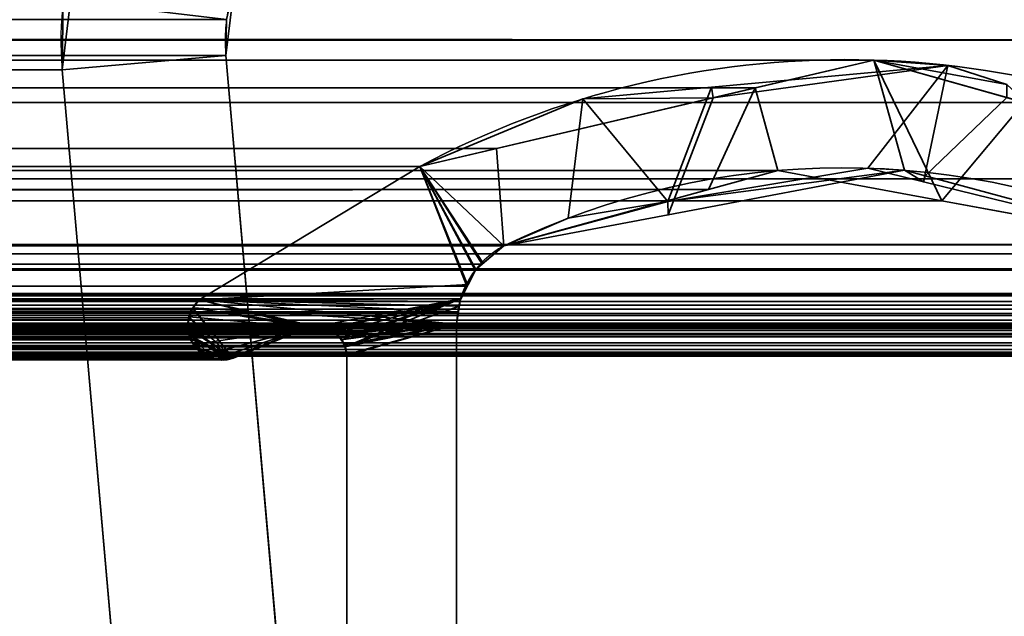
# Model space of a CAD drawing. Header units: millimetres. Extents: x -603 to 3703, y -115 to 193.
# Tile 313 of 656: x 400.01 to 409, y 9.16 to 14.61. Entities that reach past the tile are written whole.
import ezdxf

# ---------------------------------------------------------------- set-up
doc = ezdxf.new("R2010")
doc.units = ezdxf.units.MM
doc.layers.add('151', color=7, linetype='Continuous', true_color=0xffffff)

# ---------------------------------------------------------------- blocks, each defined once
blk = doc.blocks.new('UG_SURFACE_001')
at = {"layer": '151', "color": 252, "linetype": 'Continuous', "lineweight": 35}
for points in [[(603, -18, 2212.25), (603, 174.4, 2212.25), (-603, 174.4, 2212.25), (-603, -18, 2212.25)], [(-453, -18, 2062.2499), (-453, 174.4, 2062.2499), (453, 174.4, 2062.2499), (453, -18, 2062.2499)]]:
    blk.add_3dface(points, dxfattribs=at)
blk = doc.blocks.new('UG_SURFACE_009')
at = {"layer": '151', "color": 252, "linetype": 'Continuous', "lineweight": 35}
for points in [[(-414.4408, 15.0209, 2023.6907), (-414.5, 14.42, 2023.7501), (414.5, 14.42, 2023.7501)], [(-414.4408, 15.0209, 2023.6907), (414.5, 14.42, 2023.7501), (414.4408, 15.0209, 2023.6907)], [(400.4095, 14.7887, 2009.6595), (-400.3991, 14.1516, 2009.649), (-400.4095, 14.7887, 2009.6595)], [(400.4095, 14.7887, 2009.6595), (400.3991, 14.1516, 2009.649), (-400.3991, 14.1516, 2009.649)], [(400.3991, 14.1516, 2009.649), (400.4095, 14.7887, 2009.6595), (401.8987, 14.6091, 2011.1487), (401.8933, 14.2823, 2011.1434)], [(413, 14.42, 2022.2499), (-413, 14.42, 2022.2499), (-412.9696, 14.7282, 2022.2197)], [(412.9696, 14.7282, 2022.2197), (413, 14.42, 2022.2499), (-412.9696, 14.7282, 2022.2197)], [(-401.8987, 14.6091, 2011.1487), (401.8933, 14.2823, 2011.1434), (401.8987, 14.6091, 2011.1487)], [(-401.8987, 14.6091, 2011.1487), (-401.8933, 14.2823, 2011.1434), (401.8933, 14.2823, 2011.1434)], [(-414.5, -29.92, 2023.7501), (414.5, -29.92, 2023.7501), (414.5, 14.42, 2023.7501), (-414.5, 14.42, 2023.7501)], [(-413, -29.92, 2022.2499), (-413, 14.42, 2022.2499), (413, 14.42, 2022.2499), (413, -29.92, 2022.2499)], [(-401.8933, 14.2823, 2011.1434), (-402.4915, 7.4461, 2011.7414), (402.4915, 7.4461, 2011.7414), (401.8933, 14.2823, 2011.1434)], [(400.9971, 7.3154, 2010.2472), (400.3991, 14.1516, 2009.649), (401.8933, 14.2823, 2011.1434), (402.4915, 7.4461, 2011.7414)], [(-400.3991, 14.1516, 2009.649), (400.3991, 14.1516, 2009.649), (400.9971, 7.3154, 2010.2472), (-400.9971, 7.3154, 2010.2472)]]:
    blk.add_3dface(points, dxfattribs=at)
blk = doc.blocks.new('UG_SURFACE_010')
at = {"layer": '151', "color": 252, "linetype": 'Continuous', "lineweight": 35}
for points in [[(400.5508, 15.41, -8.75), (400.3991, 14.1516, -8.75), (400.3991, 14.1516, 2009.649)], [(400.3991, 14.1516, 2009.649), (400.4095, 14.7887, 2009.6595), (400.5508, 15.41, -8.75)], [(400.3991, 14.1516, -8.75), (400.5508, 15.41, -8.75), (401.9712, 14.9279, -8.75), (401.8933, 14.2823, -8.75)], [(401.8987, 14.6091, 2011.1487), (401.8933, 14.2823, -8.75), (401.9712, 14.9279, -8.75)], [(401.8933, 14.2823, 2011.1434), (401.8987, 14.6091, 2011.1487), (400.4095, 14.7887, 2009.6595), (400.3991, 14.1516, 2009.649)], [(401.8987, 14.6091, 2011.1487), (401.8933, 14.2823, 2011.1434), (401.8933, 14.2823, -8.75)], [(400.9971, 7.3154, -8.75), (400.3991, 14.1516, -8.75), (401.8933, 14.2823, -8.75), (402.4915, 7.4461, -8.75)], [(402.4915, 7.4461, 2011.7414), (401.8933, 14.2823, 2011.1434), (400.3991, 14.1516, 2009.649), (400.9971, 7.3154, 2010.2472)], [(401.8933, 14.2823, 2011.1434), (402.4915, 7.4461, 2011.7414), (402.4915, 7.4461, -8.75), (401.8933, 14.2823, -8.75)], [(400.3991, 14.1516, 2009.649), (400.3991, 14.1516, -8.75), (400.9971, 7.3154, -8.75), (400.9971, 7.3154, 2010.2472)]]:
    blk.add_3dface(points, dxfattribs=at)
blk = doc.blocks.new('UG_SURFACE_047')
at = {"layer": '151', "color": 7, "linetype": 'Continuous', "lineweight": 35}
for points in [[(-409.1801, 13.8524, 2018.43), (409.1801, 13.8524, 2018.43), (407.8079, 14.2393, 2017.0579)], [(-407.8079, 14.2393, 2017.0579), (-409.1801, 13.8524, 2018.43), (407.8079, 14.2393, 2017.0579)], [(407.8079, 14.2393, 2017.0579), (406.7246, 13.9851, 2015.9745), (-406.7246, 13.9851, 2015.9745), (-407.8079, 14.2393, 2017.0579)], [(408.4286, 12.9555, 2017.6785), (406.9324, 13.231, 2016.1824), (406.7246, 13.9851, 2015.9745), (407.8079, 14.2393, 2017.0579)], [(407.8079, 14.2393, 2017.0579), (409.1801, 13.8524, 2018.43), (408.4286, 12.9555, 2017.6785)], [(404.3656, 13.4315, 2013.6156), (-404.3656, 13.4315, 2013.6156), (-406.7246, 13.9851, 2015.9745), (406.7246, 13.9851, 2015.9745)], [(406.2989, 13.0566, 2015.5489), (404.4322, 12.5427, 2013.6821), (404.3656, 13.4315, 2013.6156), (406.7246, 13.9851, 2015.9745)], [(406.7246, 13.9851, 2015.9745), (406.9324, 13.231, 2016.1824), (406.2989, 13.0566, 2015.5489)], [(409.1801, 13.8524, 2018.43), (-409.1801, 13.8524, 2018.43), (-411.652, 13.1555, 2020.9019), (411.652, 13.1555, 2020.9019)], [(409.1801, 13.8524, 2018.43), (411.652, 13.1555, 2020.9019), (410.595, 12.5565, 2019.845), (408.4286, 12.9555, 2017.6785)], [(403.663, 13.2666, 2012.913), (-403.663, 13.2666, 2012.913), (-404.3656, 13.4315, 2013.6156), (404.3656, 13.4315, 2013.6156)], [(403.663, 13.2666, 2012.913), (404.3656, 13.4315, 2013.6156), (404.4322, 12.5427, 2013.6821), (404.2326, 12.3749, 2013.4826)], [(406.9324, 13.231, 2016.1824), (-408.4429, 13.138, 2017.6928), (-408.0881, 13.2339, 2017.338)], [(406.9324, 13.231, 2016.1824), (408.4286, 12.9555, 2017.6785), (-408.4429, 13.138, 2017.6928)], [(-408.0881, 13.2339, 2017.338), (406.2989, 13.0566, 2015.5489), (406.9324, 13.231, 2016.1824)], [(-408.0881, 13.2339, 2017.338), (-406.3101, 12.8978, 2015.5602), (406.2989, 13.0566, 2015.5489)], [(403.663, 13.2666, 2012.913), (401.6499, 12.0514, 2010.9), (-401.6499, 12.0514, 2010.9), (-403.663, 13.2666, 2012.913)], [(404.0937, 12.1752, 2013.3438), (404.0347, 12.0607, 2013.2847), (401.6499, 12.0514, 2010.9), (403.663, 13.2666, 2012.913)], [(403.663, 13.2666, 2012.913), (404.1691, 12.3216, 2013.4192), (404.0937, 12.1752, 2013.3438)], [(404.2326, 12.3749, 2013.4826), (404.1691, 12.3216, 2013.4192), (403.663, 13.2666, 2012.913)], [(413.4445, 12.0875, 2022.6946), (411.652, 13.1555, 2020.9019), (-411.652, 13.1555, 2020.9019), (-413.4445, 12.0875, 2022.6946)], [(-410.595, 12.5565, 2019.845), (-408.4429, 13.138, 2017.6928), (408.4286, 12.9555, 2017.6785)], [(406.2989, 13.0566, 2015.5489), (-406.3101, 12.8978, 2015.5602), (-404.4322, 12.5427, 2013.6821)], [(-404.4322, 12.5427, 2013.6821), (404.4322, 12.5427, 2013.6821), (406.2989, 13.0566, 2015.5489)], [(408.4286, 12.9555, 2017.6785), (410.595, 12.5565, 2019.845), (-410.595, 12.5565, 2019.845)], [(-410.7077, 12.4722, 2019.9578), (-410.595, 12.5565, 2019.845), (410.595, 12.5565, 2019.845)], [(410.595, 12.5565, 2019.845), (410.605, 12.552, 2019.855), (-410.7077, 12.4722, 2019.9578)], [(410.605, 12.552, 2019.855), (410.7073, 12.4721, 2019.9573), (-410.7077, 12.4722, 2019.9578)], [(404.4322, 12.5427, 2013.6821), (-404.4322, 12.5427, 2013.6821), (-404.2326, 12.3749, 2013.4826), (404.2326, 12.3749, 2013.4826)], [(410.886, 12.3326, 2020.1359), (-410.8725, 12.3488, 2020.1225), (-410.7077, 12.4722, 2019.9578)], [(-410.7077, 12.4722, 2019.9578), (410.7073, 12.4721, 2019.9573), (410.886, 12.3326, 2020.1359)], [(411.0107, 12.1085, 2020.2608), (-411.0101, 12.1078, 2020.2601), (-410.8901, 12.318, 2020.1402)], [(410.886, 12.3326, 2020.1359), (-410.8901, 12.318, 2020.1402), (-410.8725, 12.3488, 2020.1225)], [(410.886, 12.3326, 2020.1359), (410.8926, 12.3208, 2020.1426), (-410.8901, 12.318, 2020.1402)], [(-410.8901, 12.318, 2020.1402), (410.8926, 12.3208, 2020.1426), (411.0107, 12.1085, 2020.2608)], [(404.1691, 12.3216, 2013.4192), (-404.2326, 12.3749, 2013.4826), (-404.1691, 12.3216, 2013.4192)], [(404.1691, 12.3216, 2013.4192), (404.2326, 12.3749, 2013.4826), (-404.2326, 12.3749, 2013.4826)], [(-404.1691, 12.3216, 2013.4192), (404.0937, 12.1752, 2013.3438), (404.1691, 12.3216, 2013.4192)], [(-404.1691, 12.3216, 2013.4192), (-404.0937, 12.1752, 2013.3438), (404.0937, 12.1752, 2013.3438)], [(404.0347, 12.0607, 2013.2847), (-404.0937, 12.1752, 2013.3438), (-404.0347, 12.0607, 2013.2847)], [(404.0347, 12.0607, 2013.2847), (404.0937, 12.1752, 2013.3438), (-404.0937, 12.1752, 2013.3438)], [(413.4445, 12.0875, 2022.6946), (-413.4445, 12.0875, 2022.6946), (-413.4978, 12.0368, 2022.7478), (413.4978, 12.0368, 2022.7478)], [(411.0184, 12.0946, 2020.2684), (-411.0615, 11.8663, 2020.3116), (-411.0196, 12.0912, 2020.2696)], [(411.0184, 12.0946, 2020.2684), (411.0615, 11.8663, 2020.3116), (-411.0615, 11.8663, 2020.3116)], [(411.0184, 12.0946, 2020.2684), (-411.0196, 12.0912, 2020.2696), (-411.0101, 12.1078, 2020.2601)], [(-411.0101, 12.1078, 2020.2601), (411.0107, 12.1085, 2020.2608), (411.0184, 12.0946, 2020.2684)], [(-404.0347, 12.0607, 2013.2847), (404.0171, 11.9423, 2013.267), (404.0347, 12.0607, 2013.2847)], [(-404.0347, 12.0607, 2013.2847), (-404.0171, 11.9423, 2013.267), (404.0171, 11.9423, 2013.267)], [(-401.5873, 11.9733, 2010.8373), (-401.6499, 12.0514, 2010.9), (401.6499, 12.0514, 2010.9)], [(401.6499, 12.0514, 2010.9), (401.5881, 11.972, 2010.838), (-401.5873, 11.9733, 2010.8373)], [(401.5881, 11.972, 2010.838), (401.6499, 12.0514, 2010.9), (402.6485, 11.798, 2011.8985), (401.96, 11.5173, 2011.21)], [(401.6499, 12.0514, 2010.9), (404.0347, 12.0607, 2013.2847), (404.0171, 11.9423, 2013.267)], [(401.6499, 12.0514, 2010.9), (402.7161, 11.8082, 2011.9662), (402.682, 11.8051, 2011.9321)], [(402.682, 11.8051, 2011.9321), (402.6485, 11.798, 2011.8985), (401.6499, 12.0514, 2010.9)], [(402.8019, 11.7896, 2012.0518), (402.7161, 11.8082, 2011.9662), (401.6499, 12.0514, 2010.9), (404, 11.8277, 2013.2501)], [(404.0171, 11.9423, 2013.267), (404, 11.8277, 2013.2501), (401.6499, 12.0514, 2010.9)], [(413.5506, 11.9642, 2022.8007), (-413.5506, 11.9642, 2022.8007), (-413.5682, 11.9257, 2022.8181), (413.5682, 11.9257, 2022.8181)], [(-413.5326, 12.0036, 2022.7826), (-413.5506, 11.9642, 2022.8007), (413.5506, 11.9642, 2022.8007)], [(413.5326, 12.0036, 2022.7826), (413.4978, 12.0368, 2022.7478), (-413.4978, 12.0368, 2022.7478), (-413.5326, 12.0036, 2022.7826)], [(-413.5326, 12.0036, 2022.7826), (413.5506, 11.9642, 2022.8007), (413.5326, 12.0036, 2022.7826)], [(-401.5826, 11.9675, 2010.8325), (-401.5873, 11.9733, 2010.8373), (401.5881, 11.972, 2010.838)], [(-401.5826, 11.9675, 2010.8325), (401.5881, 11.972, 2010.838), (401.5783, 11.9593, 2010.8283)], [(401.5783, 11.9593, 2010.8283), (-401.5528, 11.8865, 2010.8027), (-401.5826, 11.9675, 2010.8325)], [(401.5783, 11.9593, 2010.8283), (401.5539, 11.8859, 2010.8039), (-401.5528, 11.8865, 2010.8027)], [(401.96, 11.5173, 2011.21), (401.5539, 11.8859, 2010.8039), (401.5783, 11.9593, 2010.8283), (401.5881, 11.972, 2010.838)], [(-413.5758, 11.9091, 2022.8257), (-413.5839, 11.838, 2022.8338), (413.5839, 11.838, 2022.8338)], [(413.5758, 11.9091, 2022.8257), (413.5682, 11.9257, 2022.8181), (-413.5682, 11.9257, 2022.8181), (-413.5758, 11.9091, 2022.8257)], [(-413.5758, 11.9091, 2022.8257), (413.5839, 11.838, 2022.8338), (413.5758, 11.9091, 2022.8257)], [(-411.0615, 6.7187, 2020.3116), (-411.0615, 11.8663, 2020.3116), (411.0615, 11.8663, 2020.3116), (411.0615, 6.7187, 2020.3116)], [(404.0171, 11.9423, 2013.267), (-404.0171, 11.9423, 2013.267), (-404, 11.8277, 2013.2501), (404, 11.8277, 2013.2501)], [(-401.5502, 11.8796, 2010.8001), (-401.5528, 11.8865, 2010.8027), (401.5539, 11.8859, 2010.8039)], [(-401.5502, 11.8796, 2010.8001), (401.5539, 11.8859, 2010.8039), (401.5482, 11.8687, 2010.7982)], [(401.5482, 11.8687, 2010.7982), (-401.5448, 11.7907, 2010.7949), (-401.5502, 11.8796, 2010.8001)], [(401.5482, 11.8687, 2010.7982), (401.5464, 11.7907, 2010.7963), (-401.5448, 11.7907, 2010.7949)], [(401.5464, 11.7907, 2010.7963), (401.5482, 11.8687, 2010.7982), (401.5539, 11.8859, 2010.8039), (401.96, 11.5173, 2011.21)], [(413.5854, 11.8249, 2022.8353), (-413.5839, 11.838, 2022.8338), (-413.5854, 11.8249, 2022.8353)], [(-413.5854, 11.8249, 2022.8353), (-413.572, 11.7445, 2022.8219), (413.572, 11.7445, 2022.8219), (413.5854, 11.8249, 2022.8353)], [(413.5854, 11.8249, 2022.8353), (413.5839, 11.838, 2022.8338), (-413.5839, 11.838, 2022.8338)], [(412.3996, 11.8171, 2021.6496), (413.1971, 11.5484, 2022.4471), (-413.1971, 11.5484, 2022.4471), (-412.3996, 11.8171, 2021.6496)], [(412.3996, 11.8171, 2021.6496), (-412.3996, 11.8171, 2021.6496), (-412.3857, 11.8169, 2021.6358)], [(412.3439, 11.826, 2021.5938), (-412.3857, 11.8169, 2021.6358), (-412.3131, 11.8159, 2021.5631)], [(412.3439, 11.826, 2021.5938), (412.3856, 11.8193, 2021.6355), (-412.3857, 11.8169, 2021.6358)], [(-412.3857, 11.8169, 2021.6358), (412.3856, 11.8193, 2021.6355), (412.3996, 11.8171, 2021.6496)], [(-412.3131, 11.8159, 2021.5631), (412.3137, 11.8195, 2021.5638), (412.3439, 11.826, 2021.5938)], [(412.3137, 11.8195, 2021.5638), (-412.3131, 11.8159, 2021.5631), (-412.26, 11.8152, 2021.5101)], [(-412.26, 11.8152, 2021.5101), (412.2388, 11.8035, 2021.4889), (412.3137, 11.8195, 2021.5638)], [(-412.26, 11.8152, 2021.5101), (-412.2396, 11.8032, 2021.4896), (412.2388, 11.8035, 2021.4889)], [(412.2226, 11.8, 2021.4727), (412.2388, 11.8035, 2021.4889), (-412.2396, 11.8032, 2021.4896)], [(412.2042, 11.7898, 2021.4543), (-412.2396, 11.8032, 2021.4896), (-412.1823, 11.7697, 2021.4324)], [(412.2042, 11.7898, 2021.4543), (412.2226, 11.8, 2021.4727), (-412.2396, 11.8032, 2021.4896)], [(-412.1823, 11.7697, 2021.4324), (412.1832, 11.7696, 2021.4331), (412.2042, 11.7898, 2021.4543)], [(-404, 11.8277, 2013.2501), (-404, 5.7035, 2013.2501), (404, 5.7035, 2013.2501), (404, 11.8277, 2013.2501)], [(402.8453, 11.7801, 2012.0952), (-402.8748, 11.7564, 2012.1248), (-402.8453, 11.7801, 2012.0952)], [(402.8453, 11.7801, 2012.0952), (402.8748, 11.7564, 2012.1248), (-402.8748, 11.7564, 2012.1248)], [(-402.8453, 11.7801, 2012.0952), (-402.8019, 11.7896, 2012.0518), (402.8019, 11.7896, 2012.0518), (402.8453, 11.7801, 2012.0952)], [(402.8019, 11.7896, 2012.0518), (-402.8019, 11.7896, 2012.0518), (-402.7161, 11.8082, 2011.9662), (402.7161, 11.8082, 2011.9662)], [(402.682, 11.8051, 2011.9321), (-402.7161, 11.8082, 2011.9662), (-402.682, 11.8051, 2011.9321)], [(402.682, 11.8051, 2011.9321), (402.7161, 11.8082, 2011.9662), (-402.7161, 11.8082, 2011.9662)], [(-402.682, 11.8051, 2011.9321), (402.6485, 11.798, 2011.8985), (402.682, 11.8051, 2011.9321)], [(-402.682, 11.8051, 2011.9321), (-402.6485, 11.798, 2011.8985), (402.6485, 11.798, 2011.8985)], [(401.96, 11.5173, 2011.21), (402.6485, 11.798, 2011.8985), (-402.6485, 11.798, 2011.8985), (-401.96, 11.5173, 2011.21)], [(401.5461, 11.777, 2010.7961), (-401.5684, 11.6955, 2010.8185), (-401.5656, 11.7002, 2010.8156)], [(401.5461, 11.777, 2010.7961), (401.5689, 11.6953, 2010.819), (-401.5684, 11.6955, 2010.8185)], [(-401.5656, 11.7002, 2010.8156), (401.5464, 11.7907, 2010.7963), (401.5461, 11.777, 2010.7961)], [(-401.5656, 11.7002, 2010.8156), (-401.5448, 11.7899, 2010.7949), (401.5464, 11.7907, 2010.7963)], [(-401.5448, 11.7899, 2010.7949), (-401.5448, 11.7907, 2010.7949), (401.5464, 11.7907, 2010.7963)], [(401.96, 11.5173, 2011.21), (401.5689, 11.6953, 2010.819), (401.5461, 11.777, 2010.7961), (401.5464, 11.7907, 2010.7963)], [(404, 11.8277, 2013.2501), (402.8453, 11.7801, 2012.0952), (402.8019, 11.7896, 2012.0518)], [(402.8748, 11.7564, 2012.1248), (402.8453, 11.7801, 2012.0952), (404, 11.8277, 2013.2501)], [(404, 11.8277, 2013.2501), (402.9386, 11.705, 2012.1887), (402.8748, 11.7564, 2012.1248)], [(402.9801, 11.6291, 2012.2302), (402.9388, 11.7047, 2012.1887), (402.9386, 11.705, 2012.1887), (404, 11.8277, 2013.2501)], [(404, 11.8277, 2013.2501), (402.9838, 11.6222, 2012.2337), (402.9801, 11.6291, 2012.2302)], [(402.9963, 11.5516, 2012.2464), (402.9838, 11.6222, 2012.2337), (404, 11.8277, 2013.2501)], [(404, 11.8277, 2013.2501), (402.9979, 11.5427, 2012.2478), (402.9963, 11.5516, 2012.2464)], [(402.9979, 7.7467, 2012.2478), (402.9979, 11.5427, 2012.2478), (404, 11.8277, 2013.2501), (404, 5.7035, 2013.2501)], [(413.572, 11.7445, 2022.8219), (-413.572, 11.7445, 2022.8219), (-413.5677, 11.736, 2022.8176), (413.5677, 11.736, 2022.8176)], [(413.5677, 11.736, 2022.8176), (-413.5677, 11.736, 2022.8176), (-413.5287, 11.6585, 2022.7787)], [(413.5287, 11.6585, 2022.7787), (413.5677, 11.736, 2022.8176), (-413.5287, 11.6585, 2022.7787)], [(412.1832, 11.7696, 2021.4331), (-412.1823, 11.7697, 2021.4324), (-412.1634, 11.7586, 2021.4133)], [(-412.1634, 11.7586, 2021.4133), (412.1262, 11.7148, 2021.3761), (412.1832, 11.7696, 2021.4331)], [(-412.1634, 11.7586, 2021.4133), (-412.1286, 11.7112, 2021.3785), (412.1262, 11.7148, 2021.3761)], [(412.1259, 11.7145, 2021.3759), (412.1262, 11.7148, 2021.3761), (-412.1286, 11.7112, 2021.3785)], [(412.1259, 11.7145, 2021.3759), (-412.1286, 11.7112, 2021.3785), (-412.1071, 11.6819, 2021.3571)], [(-412.1071, 11.6819, 2021.3571), (412.0888, 11.6334, 2021.3387), (412.1259, 11.7145, 2021.3759)], [(402.9801, 11.6291, 2012.2302), (-402.9801, 11.6291, 2012.2302), (-402.9388, 11.7047, 2012.1887), (402.9388, 11.7047, 2012.1887)], [(402.9388, 11.7047, 2012.1887), (-402.9388, 11.7047, 2012.1887), (-402.9386, 11.705, 2012.1887)], [(-402.9386, 11.705, 2012.1887), (-402.8748, 11.7564, 2012.1248), (402.8748, 11.7564, 2012.1248), (402.9386, 11.705, 2012.1887)], [(402.9386, 11.705, 2012.1887), (402.9388, 11.7047, 2012.1887), (-402.9386, 11.705, 2012.1887)], [(401.5713, 11.6865, 2010.8213), (-401.6166, 11.6167, 2010.8666), (-401.5684, 11.6955, 2010.8185)], [(401.5713, 11.6865, 2010.8213), (401.6164, 11.6165, 2010.8664), (-401.6166, 11.6167, 2010.8666)], [(-401.5684, 11.6955, 2010.8185), (401.5689, 11.6953, 2010.819), (401.5713, 11.6865, 2010.8213)], [(401.6164, 11.6165, 2010.8664), (401.5713, 11.6865, 2010.8213), (401.5689, 11.6953, 2010.819), (401.96, 11.5173, 2011.21)], [(-413.5287, 11.6585, 2022.7787), (-413.5278, 11.6576, 2022.7778), (413.5278, 11.6576, 2022.7778), (413.5287, 11.6585, 2022.7787)], [(413.5278, 11.6576, 2022.7778), (-413.5278, 11.6576, 2022.7778), (-413.4589, 11.5964, 2022.7089), (413.4589, 11.5964, 2022.7089)], [(413.4589, 11.5964, 2022.7089), (-413.4589, 11.5964, 2022.7089), (-413.4325, 11.573, 2022.6824)], [(413.4325, 11.573, 2022.6824), (413.4589, 11.5964, 2022.7089), (-413.4325, 11.573, 2022.6824)], [(-412.1071, 11.6819, 2021.3571), (-412.0888, 11.6334, 2021.3387), (412.0888, 11.6334, 2021.3387)], [(412.0888, 7.3541, 2021.3387), (412.0888, 11.6334, 2021.3387), (-412.0888, 11.6334, 2021.3387), (-412.0888, 7.3541, 2021.3387)], [(402.9838, 11.6222, 2012.2337), (-402.9963, 11.5516, 2012.2464), (-402.9838, 11.6222, 2012.2337)], [(402.9838, 11.6222, 2012.2337), (402.9963, 11.5516, 2012.2464), (-402.9963, 11.5516, 2012.2464)], [(-402.9838, 11.6222, 2012.2337), (-402.9801, 11.6291, 2012.2302), (402.9801, 11.6291, 2012.2302), (402.9838, 11.6222, 2012.2337)], [(-401.6545, 11.5755, 2010.9046), (401.6227, 11.6068, 2010.8726), (401.7019, 11.5484, 2010.952)], [(-401.6545, 11.5755, 2010.9046), (-401.6227, 11.6068, 2010.8726), (401.6227, 11.6068, 2010.8726)], [(-401.6227, 11.6068, 2010.8726), (-401.6166, 11.6167, 2010.8666), (401.6164, 11.6165, 2010.8664)], [(401.6164, 11.6165, 2010.8664), (401.6227, 11.6068, 2010.8726), (-401.6227, 11.6068, 2010.8726)], [(401.96, 11.5173, 2011.21), (401.7019, 11.5484, 2010.952), (401.6227, 11.6068, 2010.8726), (401.6164, 11.6165, 2010.8664)], [(413.4325, 11.573, 2022.6824), (-413.4325, 11.573, 2022.6824), (-413.4017, 11.558, 2022.6517)], [(413.4017, 11.558, 2022.6517), (413.4325, 11.573, 2022.6824), (-413.4017, 11.558, 2022.6517)], [(-413.4017, 11.558, 2022.6517), (-413.3787, 11.5549, 2022.6288), (413.3787, 11.5549, 2022.6288), (413.4017, 11.558, 2022.6517)], [(413.3787, 11.5549, 2022.6288), (-413.3787, 11.5549, 2022.6288), (-413.2904, 11.543, 2022.5403), (413.2904, 11.543, 2022.5403)], [(413.2478, 11.5372, 2022.4979), (-413.2904, 11.543, 2022.5403), (-413.2478, 11.5372, 2022.4979)], [(413.2478, 11.5372, 2022.4979), (413.2904, 11.543, 2022.5403), (-413.2904, 11.543, 2022.5403)], [(-413.2478, 11.5372, 2022.4979), (413.1971, 11.5484, 2022.4471), (413.2478, 11.5372, 2022.4979)], [(-413.2478, 11.5372, 2022.4979), (-413.1971, 11.5484, 2022.4471), (413.1971, 11.5484, 2022.4471)], [(402.9979, 11.5427, 2012.2478), (-402.9979, 11.5427, 2012.2478), (-402.9963, 11.5516, 2012.2464), (402.9963, 11.5516, 2012.2464)], [(402.9979, 11.5427, 2012.2478), (402.9979, 7.7467, 2012.2478), (-402.9979, 7.7467, 2012.2478), (-402.9979, 11.5427, 2012.2478)], [(-401.96, 11.5173, 2011.21), (-401.8739, 11.5128, 2011.1239), (401.8747, 11.5076, 2011.1246)], [(401.8747, 11.5076, 2011.1246), (401.9031, 11.5036, 2011.153), (-401.96, 11.5173, 2011.21)], [(401.9031, 11.5036, 2011.153), (401.96, 11.5173, 2011.21), (-401.96, 11.5173, 2011.21)], [(401.8747, 11.5076, 2011.1246), (-401.8739, 11.5128, 2011.1239), (-401.7878, 11.5084, 2011.0378)], [(-401.7878, 11.5084, 2011.0378), (401.7785, 11.5211, 2011.0285), (401.8747, 11.5076, 2011.1246)], [(-401.7878, 11.5084, 2011.0378), (-401.7784, 11.5132, 2011.0283), (401.7785, 11.5211, 2011.0285)], [(401.7296, 11.528, 2010.9797), (-401.7784, 11.5132, 2011.0283), (-401.7021, 11.5516, 2010.952)], [(401.7296, 11.528, 2010.9797), (401.7785, 11.5211, 2011.0285), (-401.7784, 11.5132, 2011.0283)], [(401.7019, 11.5484, 2010.952), (-401.7021, 11.5516, 2010.952), (-401.6545, 11.5755, 2010.9046)], [(-401.7021, 11.5516, 2010.952), (401.7019, 11.5484, 2010.952), (401.7296, 11.528, 2010.9797)], [(401.8747, 11.5076, 2011.1246), (401.7785, 11.5211, 2011.0285), (401.7019, 11.5484, 2010.952), (401.96, 11.5173, 2011.21)], [(401.7785, 11.5211, 2011.0285), (401.7296, 11.528, 2010.9797), (401.7019, 11.5484, 2010.952)], [(401.96, 11.5173, 2011.21), (401.9031, 11.5036, 2011.153), (401.8747, 11.5076, 2011.1246)]]:
    blk.add_3dface(points, dxfattribs=at)
blk = doc.blocks.new('UG_SURFACE_048')
at = {"layer": '151', "color": 7, "linetype": 'Continuous', "lineweight": 35}
for points in [[(405.9314, 12.8262, 2015.1813), (408.0881, 13.2339, 2017.338), (407.8079, 14.2393, 2017.0579), (406.343, 13.8955, 2015.5931)], [(406.343, 13.8955, 2015.5931), (407.8079, 14.2393, 2017.0579), (408.4854, 14.1908, -8.75)], [(407.8079, 14.2393, 2017.0579), (409.0217, 14.0154, -8.75), (408.4854, 14.1908, -8.75)], [(407.8079, 14.2393, 2017.0579), (409.022, 13.897, 2018.2719), (409.0217, 14.0154, -8.75)], [(409.022, 13.897, 2018.2719), (407.8079, 14.2393, 2017.0579), (408.0881, 13.2339, 2017.338), (408.2783, 13.1825, 2017.5283)], [(406.3276, 13.9927, -8.75), (408.4854, 14.1908, -8.75), (407.7533, 13.2525, -8.75), (405.9286, 12.9478, -8.75)], [(408.4854, 14.1908, -8.75), (406.3276, 13.9927, -8.75), (406.343, 13.8955, 2015.5931)], [(408.2613, 13.1281, -8.75), (407.7533, 13.2525, -8.75), (408.4854, 14.1908, -8.75)], [(408.4854, 14.1908, -8.75), (409.0217, 14.0154, -8.75), (410.595, 12.5565, -8.75), (408.2613, 13.1281, -8.75)], [(406.343, 13.8955, 2015.5931), (406.3276, 13.9927, -8.75), (405.1508, 13.8846, -8.75)], [(405.9286, 12.9478, -8.75), (405.1508, 13.8846, -8.75), (406.3276, 13.9927, -8.75)], [(403.663, 13.2666, 2012.913), (406.343, 13.8955, 2015.5931), (405.1508, 13.8846, -8.75)], [(406.343, 13.8955, 2015.5931), (403.663, 13.2666, 2012.913), (404.4322, 12.5427, 2013.6821), (405.9314, 12.8262, 2015.1813)], [(405.1508, 13.8846, -8.75), (403.663, 13.2666, -8.75), (403.663, 13.2666, 2012.913)], [(405.0178, 12.7957, -8.75), (404.4322, 12.5427, -8.75), (403.663, 13.2666, -8.75), (405.1508, 13.8846, -8.75)], [(405.9286, 12.9478, -8.75), (405.0178, 12.7957, -8.75), (405.1508, 13.8846, -8.75)], [(408.2783, 13.1825, 2017.5283), (410.595, 12.5565, 2019.845), (411.652, 13.1555, 2020.9019), (409.022, 13.897, 2018.2719)], [(403.663, 13.2666, -8.75), (401.6499, 12.0514, -8.75), (401.6499, 12.0514, 2010.9), (403.663, 13.2666, 2012.913)], [(401.6499, 12.0514, -8.75), (403.663, 13.2666, -8.75), (404.1743, 12.3282, -8.75), (404.1058, 12.1916, -8.75)], [(403.663, 13.2666, 2012.913), (401.6499, 12.0514, 2010.9), (404.0347, 12.0607, 2013.2847), (404.1008, 12.1889, 2013.3507)], [(403.663, 13.2666, -8.75), (404.4322, 12.5427, -8.75), (404.243, 12.3854, -8.75)], [(404.243, 12.3854, -8.75), (404.1743, 12.3282, -8.75), (403.663, 13.2666, -8.75)], [(403.663, 13.2666, 2012.913), (404.1691, 12.3216, 2013.4192), (404.2403, 12.3814, 2013.4904)], [(404.2403, 12.3814, 2013.4904), (404.4322, 12.5427, 2013.6821), (403.663, 13.2666, 2012.913)], [(404.1008, 12.1889, 2013.3507), (404.1691, 12.3216, 2013.4192), (403.663, 13.2666, 2012.913)], [(408.0881, 13.2339, 2017.338), (405.9286, 12.9478, -8.75), (407.7533, 13.2525, -8.75)], [(408.0881, 13.2339, 2017.338), (405.9314, 12.8262, 2015.1813), (405.9286, 12.9478, -8.75)], [(408.0881, 13.2339, 2017.338), (407.7533, 13.2525, -8.75), (408.2613, 13.1281, -8.75)], [(408.2613, 13.1281, -8.75), (408.2783, 13.1825, 2017.5283), (408.0881, 13.2339, 2017.338)], [(408.2783, 13.1825, 2017.5283), (408.2613, 13.1281, -8.75), (410.595, 12.5565, -8.75)], [(410.595, 12.5565, -8.75), (410.595, 12.5565, 2019.845), (408.2783, 13.1825, 2017.5283)], [(405.9286, 12.9478, -8.75), (405.9314, 12.8262, 2015.1813), (404.4322, 12.5427, 2013.6821)], [(404.4322, 12.5427, 2013.6821), (405.0178, 12.7957, -8.75), (405.9286, 12.9478, -8.75)], [(404.4322, 12.5427, 2013.6821), (404.4322, 12.5427, -8.75), (405.0178, 12.7957, -8.75)], [(404.4322, 12.5427, -8.75), (404.4322, 12.5427, 2013.6821), (404.2403, 12.3814, 2013.4904)], [(404.2403, 12.3814, 2013.4904), (404.243, 12.3854, -8.75), (404.4322, 12.5427, -8.75)], [(404.1691, 12.3216, 2013.4192), (404.1008, 12.1889, 2013.3507), (404.1058, 12.1916, -8.75)], [(404.1691, 12.3216, 2013.4192), (404.1058, 12.1916, -8.75), (404.1743, 12.3282, -8.75)], [(404.243, 12.3854, -8.75), (404.2403, 12.3814, 2013.4904), (404.1691, 12.3216, 2013.4192)], [(404.1691, 12.3216, 2013.4192), (404.1743, 12.3282, -8.75), (404.243, 12.3854, -8.75)], [(404.1058, 12.1916, -8.75), (404.0276, 12.0359, -8.75), (401.6499, 12.0514, -8.75)], [(404.0276, 12.0359, -8.75), (404.1058, 12.1916, -8.75), (404.1008, 12.1889, 2013.3507)], [(404.0276, 12.0359, -8.75), (404.1008, 12.1889, 2013.3507), (404.0347, 12.0607, 2013.2847)], [(401.6499, 12.0514, -8.75), (401.5957, 11.9786, -8.75), (401.5933, 11.9786, 2010.8433)], [(401.5933, 11.9786, 2010.8433), (401.6499, 12.0514, 2010.9), (401.6499, 12.0514, -8.75)], [(401.96, 11.5173, 2011.21), (402.6485, 11.798, 2011.8985), (401.6499, 12.0514, 2010.9), (401.5933, 11.9786, 2010.8433)], [(404.0219, 11.9929, -8.75), (404, 11.8277, -8.75), (401.5957, 11.9786, -8.75), (401.6499, 12.0514, -8.75)], [(402.682, 11.8051, 2011.9321), (402.7161, 11.8082, 2011.9662), (404.0347, 12.0607, 2013.2847), (401.6499, 12.0514, 2010.9)], [(401.6499, 12.0514, -8.75), (404.0276, 12.0359, -8.75), (404.0219, 11.9929, -8.75)], [(401.6499, 12.0514, 2010.9), (402.6485, 11.798, 2011.8985), (402.682, 11.8051, 2011.9321)], [(404.0347, 12.0607, 2013.2847), (402.7161, 11.8082, 2011.9662), (402.8116, 11.7875, 2012.0616)], [(402.8116, 11.7875, 2012.0616), (402.8453, 11.7801, 2012.0952), (404.0347, 12.0607, 2013.2847)], [(404.0347, 12.0607, 2013.2847), (402.8453, 11.7801, 2012.0952), (402.8899, 11.7442, 2012.1398)], [(402.8899, 11.7442, 2012.1398), (402.9386, 11.705, 2012.1887), (404.0347, 12.0607, 2013.2847)], [(404.0347, 12.0607, 2013.2847), (402.9386, 11.705, 2012.1887), (402.9489, 11.6862, 2012.1989)], [(402.9489, 11.6862, 2012.1989), (402.9838, 11.6222, 2012.2337), (404.0347, 12.0607, 2013.2847)], [(404.0244, 11.9915, 2013.2744), (404.0347, 12.0607, 2013.2847), (402.9838, 11.6222, 2012.2337), (402.9839, 11.6216, 2012.234)], [(404.0347, 12.0607, 2013.2847), (404.0219, 11.9929, -8.75), (404.0276, 12.0359, -8.75)], [(404.0347, 12.0607, 2013.2847), (404.0244, 11.9915, 2013.2744), (404.0219, 11.9929, -8.75)], [(401.5957, 11.9786, -8.75), (401.5724, 11.9473, -8.75), (401.557, 11.8953, 2010.807)], [(401.557, 11.8953, 2010.807), (401.5783, 11.9593, 2010.8283), (401.5957, 11.9786, -8.75)], [(401.5933, 11.9786, 2010.8433), (401.5783, 11.9593, 2010.8283), (401.557, 11.8953, 2010.807), (401.96, 11.5173, 2011.21)], [(401.5595, 11.8957, -8.75), (401.5724, 11.9473, -8.75), (401.5957, 11.9786, -8.75), (402.6485, 11.798, -8.75)], [(401.5783, 11.9593, 2010.8283), (401.5933, 11.9786, 2010.8433), (401.5957, 11.9786, -8.75)], [(401.5957, 11.9786, -8.75), (402.7161, 11.8082, -8.75), (402.682, 11.8051, -8.75)], [(402.682, 11.8051, -8.75), (402.6485, 11.798, -8.75), (401.5957, 11.9786, -8.75)], [(402.7161, 11.8082, -8.75), (401.5957, 11.9786, -8.75), (404, 11.8277, -8.75)], [(402.9839, 11.6216, 2012.234), (402.9979, 11.5427, 2012.2478), (404, 11.8277, 2013.2501), (404.0244, 11.9915, 2013.2744)], [(404.0219, 11.9929, -8.75), (404.0244, 11.9915, 2013.2744), (404, 11.8277, 2013.2501)], [(404, 11.8277, 2013.2501), (404, 11.8277, -8.75), (404.0219, 11.9929, -8.75)], [(401.5595, 11.8957, -8.75), (401.5443, 11.835, -8.75), (401.5469, 11.8101, 2010.7968)], [(401.5478, 11.8108, -8.75), (401.5443, 11.835, -8.75), (401.5595, 11.8957, -8.75), (402.6485, 11.798, -8.75)], [(401.5469, 11.8101, 2010.7968), (401.5482, 11.8687, 2010.7982), (401.5595, 11.8957, -8.75)], [(401.96, 11.5173, 2011.21), (401.557, 11.8953, 2010.807), (401.5482, 11.8687, 2010.7982), (401.5469, 11.8101, 2010.7968)], [(401.5482, 11.8687, 2010.7982), (401.557, 11.8953, 2010.807), (401.5595, 11.8957, -8.75)], [(401.5724, 11.9473, -8.75), (401.5595, 11.8957, -8.75), (401.557, 11.8953, 2010.807)], [(401.5443, 11.835, -8.75), (401.5478, 11.8108, -8.75), (401.5469, 11.8101, 2010.7968)], [(401.5461, 11.777, 2010.7961), (401.5478, 11.8108, -8.75), (401.5605, 11.7233, -8.75)], [(401.5461, 11.777, 2010.7961), (401.5469, 11.8101, 2010.7968), (401.5478, 11.8108, -8.75)], [(401.5469, 11.8101, 2010.7968), (401.5461, 11.777, 2010.7961), (401.5607, 11.7246, 2010.8106), (401.96, 11.5173, 2011.21)], [(401.5605, 11.7233, -8.75), (401.5607, 11.7246, 2010.8106), (401.5461, 11.777, 2010.7961)], [(402.6485, 11.798, -8.75), (401.5605, 11.7233, -8.75), (401.5478, 11.8108, -8.75)], [(402.6485, 11.798, -8.75), (401.6005, 11.644, -8.75), (401.5628, 11.7075, -8.75), (401.5605, 11.7233, -8.75)], [(401.7024, 11.5477, -8.75), (401.6227, 11.6068, -8.75), (401.6005, 11.644, -8.75), (402.6485, 11.798, -8.75)], [(402.6485, 11.798, -8.75), (401.7987, 11.5127, -8.75), (401.7276, 11.529, -8.75), (401.7024, 11.5477, -8.75)], [(401.9027, 11.5083, -8.75), (401.8523, 11.5004, -8.75), (401.7987, 11.5127, -8.75), (402.6485, 11.798, -8.75)], [(402.6485, 11.798, -8.75), (401.96, 11.5173, -8.75), (401.9027, 11.5083, -8.75)], [(401.96, 11.5173, -8.75), (402.6485, 11.798, -8.75), (402.6485, 11.798, 2011.8985), (401.96, 11.5173, 2011.21)], [(402.682, 11.8051, 2011.9321), (402.6485, 11.798, -8.75), (402.682, 11.8051, -8.75)], [(402.682, 11.8051, 2011.9321), (402.6485, 11.798, 2011.8985), (402.6485, 11.798, -8.75)], [(402.682, 11.8051, -8.75), (402.7161, 11.8082, 2011.9662), (402.682, 11.8051, 2011.9321)], [(402.682, 11.8051, -8.75), (402.7161, 11.8082, -8.75), (402.7161, 11.8082, 2011.9662)], [(402.8117, 11.7909, -8.75), (402.7161, 11.8082, -8.75), (404, 11.8277, -8.75)], [(402.8117, 11.7909, -8.75), (402.8116, 11.7875, 2012.0616), (402.7161, 11.8082, 2011.9662)], [(402.7161, 11.8082, 2011.9662), (402.7161, 11.8082, -8.75), (402.8117, 11.7909, -8.75)], [(402.8116, 11.7875, 2012.0616), (402.8117, 11.7909, -8.75), (402.8279, 11.7879, -8.75)], [(402.8116, 11.7875, 2012.0616), (402.8279, 11.7879, -8.75), (402.8906, 11.7476, -8.75)], [(402.8906, 11.7476, -8.75), (402.8453, 11.7801, 2012.0952), (402.8116, 11.7875, 2012.0616)], [(404, 11.8277, -8.75), (402.8279, 11.7879, -8.75), (402.8117, 11.7909, -8.75)], [(402.8906, 11.7476, -8.75), (402.8279, 11.7879, -8.75), (404, 11.8277, -8.75)], [(402.8906, 11.7476, -8.75), (402.8899, 11.7442, 2012.1398), (402.8453, 11.7801, 2012.0952)], [(404, 11.8277, -8.75), (402.9121, 11.7338, -8.75), (402.8906, 11.7476, -8.75)], [(402.9461, 11.685, -8.75), (402.9121, 11.7338, -8.75), (404, 11.8277, -8.75)], [(404, 11.8277, -8.75), (402.9763, 11.6419, -8.75), (402.9461, 11.685, -8.75)], [(402.9808, 11.6209, -8.75), (402.9763, 11.6419, -8.75), (404, 11.8277, -8.75)], [(404, 11.8277, -8.75), (402.9979, 11.5427, -8.75), (402.9808, 11.6209, -8.75)], [(404, 11.8277, -8.75), (404, 5.7035, -8.75), (402.9979, 7.7467, -8.75), (402.9979, 11.5427, -8.75)], [(404, 5.7035, 2013.2501), (404, 11.8277, 2013.2501), (402.9979, 11.5427, 2012.2478), (402.9979, 7.7467, 2012.2478)], [(404, 11.8277, 2013.2501), (404, 5.7035, 2013.2501), (404, 5.7035, -8.75), (404, 11.8277, -8.75)], [(401.5713, 11.6865, 2010.8213), (401.5607, 11.7246, 2010.8106), (401.5605, 11.7233, -8.75)], [(401.5713, 11.6865, 2010.8213), (401.5605, 11.7233, -8.75), (401.5628, 11.7075, -8.75)], [(401.5607, 11.7246, 2010.8106), (401.7972, 11.5089, 2011.0471), (401.9032, 11.5143, 2011.1532)], [(401.7972, 11.5089, 2011.0471), (401.5607, 11.7246, 2010.8106), (401.5713, 11.6865, 2010.8213), (401.5985, 11.6444, 2010.8485)], [(401.9032, 11.5143, 2011.1532), (401.96, 11.5173, 2011.21), (401.5607, 11.7246, 2010.8106)], [(401.5628, 11.7075, -8.75), (401.5985, 11.6444, 2010.8485), (401.5713, 11.6865, 2010.8213)], [(401.5628, 11.7075, -8.75), (401.6005, 11.644, -8.75), (401.5985, 11.6444, 2010.8485)], [(402.8899, 11.7442, 2012.1398), (402.8906, 11.7476, -8.75), (402.9121, 11.7338, -8.75)], [(402.9461, 11.685, -8.75), (402.9386, 11.705, 2012.1887), (402.8899, 11.7442, 2012.1398)], [(402.8899, 11.7442, 2012.1398), (402.9121, 11.7338, -8.75), (402.9461, 11.685, -8.75)], [(402.9461, 11.685, -8.75), (402.9489, 11.6862, 2012.1989), (402.9386, 11.705, 2012.1887)], [(402.9489, 11.6862, 2012.1989), (402.9461, 11.685, -8.75), (402.9763, 11.6419, -8.75)], [(402.9763, 11.6419, -8.75), (402.9838, 11.6222, 2012.2337), (402.9489, 11.6862, 2012.1989)], [(401.6227, 11.6068, -8.75), (401.6227, 11.6068, 2010.8726), (401.5985, 11.6444, 2010.8485)], [(401.5985, 11.6444, 2010.8485), (401.6005, 11.644, -8.75), (401.6227, 11.6068, -8.75)], [(401.5985, 11.6444, 2010.8485), (401.6227, 11.6068, 2010.8726), (401.6545, 11.5755, 2010.9046), (401.7015, 11.5519, 2010.9515)], [(401.7015, 11.5519, 2010.9515), (401.7878, 11.5084, 2011.0378), (401.7972, 11.5089, 2011.0471), (401.5985, 11.6444, 2010.8485)], [(401.6545, 11.5755, 2010.9046), (401.6227, 11.6068, -8.75), (401.7024, 11.5477, -8.75)], [(401.6545, 11.5755, 2010.9046), (401.6227, 11.6068, 2010.8726), (401.6227, 11.6068, -8.75)], [(402.9838, 11.6222, 2012.2337), (402.9763, 11.6419, -8.75), (402.9808, 11.6209, -8.75)], [(402.9808, 11.6209, -8.75), (402.9839, 11.6216, 2012.234), (402.9838, 11.6222, 2012.2337)], [(402.9839, 11.6216, 2012.234), (402.9808, 11.6209, -8.75), (402.9979, 11.5427, -8.75)], [(402.9979, 11.5427, -8.75), (402.9979, 11.5427, 2012.2478), (402.9839, 11.6216, 2012.234)], [(401.7024, 11.5477, -8.75), (401.7015, 11.5519, 2010.9515), (401.6545, 11.5755, 2010.9046)], [(401.7878, 11.5084, 2011.0378), (401.7015, 11.5519, 2010.9515), (401.7024, 11.5477, -8.75)], [(401.7878, 11.5084, 2011.0378), (401.7024, 11.5477, -8.75), (401.7276, 11.529, -8.75)], [(401.7878, 11.5084, 2011.0378), (401.7276, 11.529, -8.75), (401.7987, 11.5127, -8.75)], [(401.7987, 11.5127, -8.75), (401.7972, 11.5089, 2011.0471), (401.7878, 11.5084, 2011.0378)], [(401.8523, 11.5004, -8.75), (401.9032, 11.5143, 2011.1532), (401.7972, 11.5089, 2011.0471)], [(401.7972, 11.5089, 2011.0471), (401.7987, 11.5127, -8.75), (401.8523, 11.5004, -8.75)], [(401.8523, 11.5004, -8.75), (401.9027, 11.5083, -8.75), (401.9032, 11.5143, 2011.1532)], [(401.9032, 11.5143, 2011.1532), (401.9027, 11.5083, -8.75), (401.96, 11.5173, -8.75)], [(401.96, 11.5173, -8.75), (401.96, 11.5173, 2011.21), (401.9032, 11.5143, 2011.1532)], [(402.9979, 11.5427, -8.75), (402.9979, 7.7467, -8.75), (402.9979, 7.7467, 2012.2478), (402.9979, 11.5427, 2012.2478)]]:
    blk.add_3dface(points, dxfattribs=at)

msp = doc.modelspace()

# ---------------------------------------------------------------- linework, layer by layer
at = {"layer": '151', "linetype": 'Continuous', "lineweight": -3}
for p, q in [((414.5, 14.42, 2023.75), (-414.5, 14.42, 2023.75)), ((413, 14.42, 2022.25), (-413, 14.42, 2022.25)), ((401.8933, 14.2823, 2011.1433), (-401.8933, 14.2823, 2011.1433)), ((401.8933, 14.2823, -8.75), (402.4914, 7.4461, -8.75)), ((401.8933, 14.2823, -8.75), (401.8933, 14.2823, 2011.1433)), ((401.8933, 14.2823, 2011.1433), (402.4914, 7.4461, 2011.7414)), ((401.8933, 14.2823, 2011.1433), (402.4914, 7.4461, 2011.7414)), ((400.3991, 14.1516, 2009.6491), (-400.3991, 14.1516, 2009.6491)), ((400.3991, 14.1516, 2009.6491), (400.9971, 7.3154, 2010.2471)), ((400.3991, 14.1516, -8.75), (400.3991, 14.1516, 2009.6491)), ((400.3991, 14.1516, -8.75), (400.9971, 7.3154, -8.75)), ((400.3991, 14.1516, 2009.6491), (400.9971, 7.3154, 2010.2471)), ((403.663, 13.2666, 2012.913), (-403.663, 13.2666, 2012.913)), ((401.6499, 12.0514, 2010.8999), (403.663, 13.2666, 2012.913)), ((403.663, 13.2666, -8.75), (401.6499, 12.0514, -8.75)), ((403.663, 13.2666, 2012.913), (401.6499, 12.0514, 2010.8999)), ((403.663, 13.2666, -8.75), (403.663, 13.2666, 2012.913)), ((411.652, 13.1555, 2020.902), (-411.652, 13.1555, 2020.902)), ((-410.595, 12.5565, 2019.845), (410.595, 12.5565, 2019.845)), ((-404.4322, 12.5427, 2013.6822), (404.4322, 12.5427, 2013.6822)), ((404.4322, 12.5427, 2013.6822), (404.4322, 12.5427, -8.75)), ((413.4445, 12.0875, 2022.6945), (-413.4445, 12.0875, 2022.6945)), ((401.6499, 12.0514, 2010.8999), (-401.6499, 12.0514, 2010.8999)), ((401.6499, 12.0514, -8.75), (401.6499, 12.0514, 2010.8999)), ((401.6499, 12.0514, -8.75), (401.6499, 12.0514, 2010.8999)), ((-411.0615, 11.8663, 2020.3115), (411.0615, 11.8663, 2020.3115)), ((412.3996, 11.8171, 2021.6496), (-412.3996, 11.8171, 2021.6496)), ((-404, 11.8277, 2013.25), (404, 11.8277, 2013.25)), ((402.7161, 11.8082, 2011.9661), (-402.7161, 11.8082, 2011.9661)), ((402.6485, 11.798, 2011.8985), (-402.6485, 11.798, 2011.8985)), ((401.96, 11.5173, -8.75), (402.6485, 11.798, -8.75)), ((401.96, 11.5173, 2011.21), (402.6485, 11.798, 2011.8985)), ((401.96, 11.5173, 2011.21), (402.6485, 11.798, 2011.8985)), ((401.96, 11.5173, -8.75), (402.6485, 11.798, -8.75)), ((402.6485, 11.798, -8.75), (402.6485, 11.798, 2011.8985)), ((402.7161, 11.8082, -8.75), (402.7161, 11.8082, 2011.9661)), ((404, 5.7035, 2013.25), (404, 11.8277, 2013.25)), ((404, 11.8277, -8.75), (404, 5.7035, -8.75)), ((404, 5.7035, 2013.25), (404, 11.8277, 2013.25)), ((404, 11.8277, 2013.25), (404, 11.8277, -8.75)), ((413.572, 11.7445, 2022.822), (-413.572, 11.7445, 2022.822)), ((412.0888, 11.6334, 2021.3388), (-412.0888, 11.6334, 2021.3388)), ((401.6227, 11.6068, 2010.8727), (-401.6227, 11.6068, 2010.8727)), ((401.6227, 11.6068, -8.75), (401.6227, 11.6068, 2010.8727)), ((413.1971, 11.5484, 2022.4471), (-413.1971, 11.5484, 2022.4471)), ((402.9979, 11.5427, 2012.2479), (-402.9979, 11.5427, 2012.2479)), ((401.96, 11.5173, 2011.21), (-401.96, 11.5173, 2011.21)), ((401.96, 11.5173, -8.75), (401.96, 11.5173, 2011.21)), ((402.9979, 7.7467, 2012.2479), (402.9979, 11.5427, 2012.2479)), ((402.9979, 11.5427, -8.75), (402.9979, 7.7467, -8.75)), ((402.9979, 11.5427, 2012.2479), (402.9979, 7.7467, 2012.2479)), ((402.9979, 11.5427, -8.75), (402.9979, 11.5427, 2012.2479))]:
    msp.add_line(p, q, dxfattribs=at)
for radius in [3.08, 1.58]:
    msp.add_arc((403.4673, 14.42, -8.75), radius, 90, 185, dxfattribs=at)
at = {"layer": '151', "linetype": 'Continuous', "lineweight": -3, "extrusion": (-0.707107, -6.12323e-17, 0.707107)}
for major_axis, start_param, end_param in [((3.08, 0, 3.08), 1.570796, 3.228859), ((-3.08, 0, -3.08), 4.712389, 6.370452), ((1.58, 0, 1.58), 1.570796, 3.228859), ((-1.58, 0, -1.58), 4.712389, 6.370452)]:
    msp.add_ellipse((403.4673, 14.42, 2012.7173), major_axis=major_axis, ratio=0.707107, start_param=start_param, end_param=end_param, dxfattribs=at)
at = {"layer": '151', "linetype": 'Continuous', "lineweight": -3}
for points in [[(403.663, 13.2666, 2012.913), (406.1674, 14.6068, 2015.4174), (409.1854, 14.5654, 2018.4354), (411.652, 13.1555, 2020.902)], [(403.663, 13.2666, 2012.913), (406.1674, 14.6068, 2015.4174), (409.1854, 14.5654, 2018.4354), (411.652, 13.1555, 2020.902)], [(411.652, 13.1555, -8.75), (409.1854, 14.5654, -8.75), (406.1674, 14.6068, -8.75), (403.663, 13.2666, -8.75)], [(410.595, 12.5565, 2019.845), (408.6467, 13.4942, 2017.8967), (406.3766, 13.4889, 2015.6266), (404.4322, 12.5427, 2013.6822)], [(404.4322, 12.5427, 2013.6822), (406.3766, 13.4889, 2015.6266), (408.6467, 13.4942, 2017.8967), (410.595, 12.5565, 2019.845)], [(410.595, 12.5565, -8.75), (408.6467, 13.4942, -8.75), (406.3766, 13.4889, -8.75), (404.4322, 12.5427, -8.75)], [(404.4322, 12.5427, -8.75), (404.1667, 12.4026, -8.75), (404.0007, 12.1279, -8.75), (404, 11.8277, -8.75)], [(404.4322, 12.5427, 2013.6822), (404.1667, 12.4026, 2013.4167), (404.0007, 12.1279, 2013.2507), (404, 11.8277, 2013.25)], [(404.4322, 12.5427, 2013.6822), (404.1667, 12.4026, 2013.4167), (404.0007, 12.1279, 2013.2507), (404, 11.8277, 2013.25)], [(401.6499, 12.0514, 2010.8999), (401.5197, 11.9364, 2010.7697), (401.5076, 11.7374, 2010.7576), (401.6227, 11.6068, 2010.8727)], [(401.6499, 12.0514, 2010.8999), (401.5197, 11.9364, 2010.7697), (401.5076, 11.7374, 2010.7576), (401.6227, 11.6068, 2010.8727)], [(401.6499, 12.0514, -8.75), (401.5197, 11.9364, -8.75), (401.5076, 11.7374, -8.75), (401.6227, 11.6068, -8.75)], [(402.6485, 11.798, -8.75), (402.6708, 11.804, -8.75), (402.6931, 11.8075, -8.75), (402.7161, 11.8082, -8.75)], [(402.7161, 11.8082, 2011.9661), (402.6931, 11.8075, 2011.9431), (402.6708, 11.804, 2011.9208), (402.6485, 11.798, 2011.8985)], [(402.7161, 11.8082, 2011.9661), (402.6931, 11.8075, 2011.9431), (402.6708, 11.804, 2011.9208), (402.6485, 11.798, 2011.8985)], [(402.7161, 11.8082, -8.75), (402.8673, 11.8125, -8.75), (402.9936, 11.6939, -8.75), (402.9979, 11.5427, -8.75)], [(402.9979, 11.5427, 2012.2479), (402.9936, 11.6939, 2012.2436), (402.8673, 11.8125, 2012.1173), (402.7161, 11.8082, 2011.9661)], [(402.9979, 11.5427, 2012.2479), (402.9936, 11.6939, 2012.2436), (402.8673, 11.8125, 2012.1173), (402.7161, 11.8082, 2011.9661)], [(401.96, 11.5173, 2011.21), (401.8397, 11.4762, 2011.0897), (401.7069, 11.5116, 2010.9569), (401.6227, 11.6068, 2010.8727)], [(401.6227, 11.6068, 2010.8727), (401.7069, 11.5116, 2010.9569), (401.8397, 11.4762, 2011.0897), (401.96, 11.5173, 2011.21)], [(401.6227, 11.6068, -8.75), (401.7069, 11.5116, -8.75), (401.8397, 11.4762, -8.75), (401.96, 11.5173, -8.75)]]:
    msp.add_open_spline(points, degree=3, dxfattribs=at)

# ---------------------------------------------------------------- block references
for name in ['UG_SURFACE_001', 'UG_SURFACE_009', 'UG_SURFACE_010', 'UG_SURFACE_047', 'UG_SURFACE_048']:
    msp.add_blockref(name, (0, 0), dxfattribs=at)

doc.saveas('drawing.dxf')
